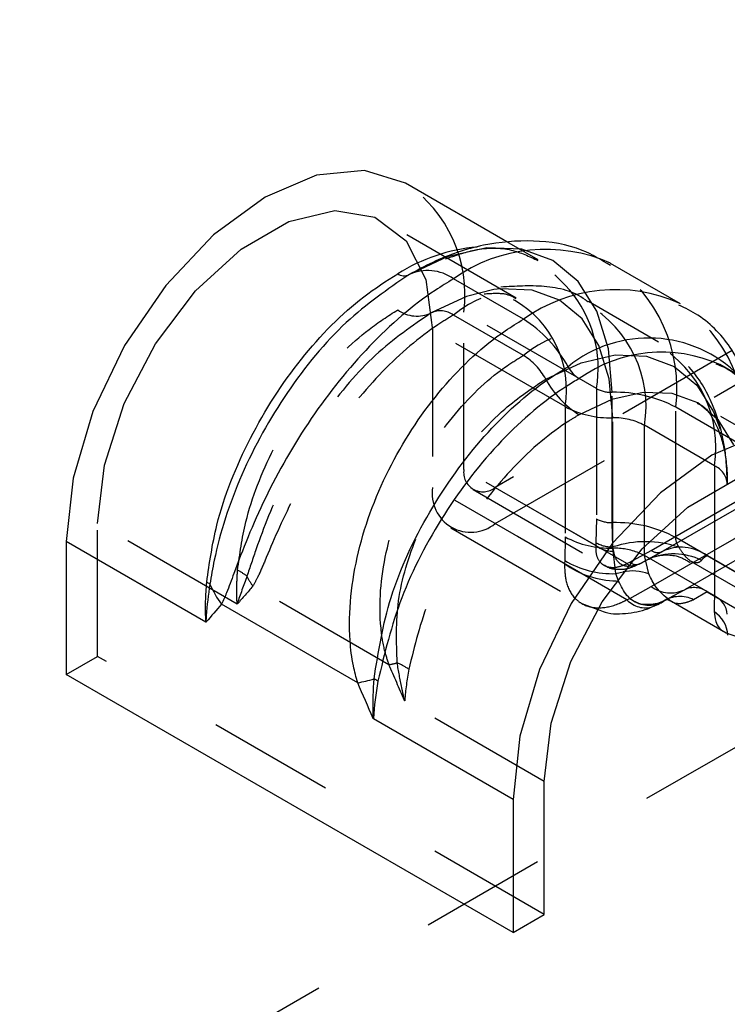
# Model space of a CAD drawing. Header units: inches. Extents: x 1907 to 2452, y -210 to -54.
# Tile 452 of 656: x 2001.997 to 2002.557, y -202.511 to -201.732. Entities that reach past the tile are written whole.
import ezdxf

# ---------------------------------------------------------------- set-up
doc = ezdxf.new("R2010")
doc.units = ezdxf.units.IN
doc.header["$LTSCALE"] = 0.5
doc.header["$MEASUREMENT"] = 0
doc.linetypes.add('HIDDEN', pattern=[0.225, 0.15, -0.075])
doc.layers.add('SID-M-H', color=4, linetype='HIDDEN')
doc.layers.add('SID-M-S', color=105, linetype='Continuous')

msp = doc.modelspace()

# ---------------------------------------------------------------- linework, layer by layer
at = {"layer": 'SID-M-H'}
for p, q in [((1999.02876, -204.3477), (2008.57413, -198.83728)), ((2002.20959, -201.89148), (2002.2458, -201.88286)), ((2002.2458, -201.88286), (2002.27755, -201.88809)), ((2002.3728, -202.13049), (2002.80414, -201.88148)), ((2002.17185, -201.91327), (2002.20959, -201.89148)), ((2002.27755, -201.88809), (2002.30226, -201.90676)), ((2002.3894, -201.95212), (2002.28446, -201.89154)), ((2002.30226, -201.90676), (2002.31793, -201.93735)), ((2002.4069, -201.9218), (2002.38402, -201.90859)), ((2002.13565, -201.94645), (2002.17185, -201.91327)), ((2002.36613, -201.91221), (2002.33592, -201.91907)), ((2002.39397, -201.91332), (2002.36613, -201.91221)), ((2002.41837, -201.92236), (2002.39397, -201.91332)), ((2002.33528, -201.91929), (2002.3045, -201.93363)), ((2002.33592, -201.91907), (2002.33528, -201.91929)), ((2002.4384, -201.93898), (2002.41837, -201.92236)), ((2002.31793, -201.93735), (2002.3233, -201.97738)), ((2002.45328, -201.96254), (2002.4384, -201.93898)), ((2002.1039, -201.98834), (2002.13565, -201.94645)), ((2002.37174, -201.94541), (2002.35021, -201.95084)), ((2002.37717, -201.94472), (2002.37174, -201.94541)), ((2002.40202, -201.94572), (2002.37717, -201.94472)), ((2002.4238, -201.95378), (2002.40202, -201.94572)), ((2002.35021, -201.95084), (2002.32217, -201.96384)), ((2002.44167, -201.96862), (2002.4238, -201.95378)), ((2002.50202, -201.98682), (2002.44671, -201.95489)), ((2002.45299, -202.02367), (2002.34805, -201.96309)), ((2002.34805, -202.08762), (2002.34805, -201.96309)), ((2002.46245, -201.99214), (2002.45328, -201.96254)), ((2002.39515, -201.9974), (2002.33985, -201.96547)), ((2002.45495, -201.98964), (2002.44167, -201.96862)), ((2002.42824, -202.03796), (2002.3233, -201.97738)), ((2002.3233, -201.97738), (2002.3233, -202.1019)), ((2002.07919, -202.03553), (2002.1039, -201.98834)), ((2002.56042, -201.9936), (2002.3728, -202.10191)), ((2002.46313, -202.01605), (2002.45495, -201.98964)), ((2002.46554, -202.02663), (2002.46245, -201.99214)), ((2002.44086, -202.00318), (2002.46782, -201.99706)), ((2002.46782, -201.99706), (2002.49267, -201.99805)), ((2002.49267, -201.99805), (2002.51445, -202.00612)), ((2002.41283, -202.01617), (2002.44086, -202.00318)), ((2002.51445, -202.00612), (2002.53232, -202.02095)), ((2002.46589, -202.04684), (2002.46313, -202.01605)), ((2002.45299, -202.02367), (2002.45299, -202.12676)), ((2002.53232, -202.02095), (2002.5456, -202.04197)), ((2002.4652, -202.03235), (2002.43934, -202.04434)), ((2002.49007, -202.0267), (2002.4652, -202.03235)), ((2002.46554, -202.12972), (2002.46554, -202.02663)), ((2002.513, -202.02762), (2002.49007, -202.0267)), ((2002.53309, -202.03506), (2002.513, -202.02762)), ((2002.06351, -202.08422), (2002.07919, -202.03553)), ((2002.42824, -202.03796), (2002.42824, -202.14105)), ((2002.57104, -202.07039), (2002.51574, -202.03847)), ((2002.51574, -202.14155), (2002.51574, -202.03847)), ((2002.63802, -202.09564), (2002.53308, -202.03506)), ((2002.54957, -202.04874), (2002.53309, -202.03506)), ((2002.46589, -202.14992), (2002.46589, -202.04684)), ((2002.5456, -202.04197), (2002.55076, -202.05588)), ((2002.56183, -202.06814), (2002.54957, -202.04874)), ((2002.54629, -202.08468), (2002.49099, -202.05275)), ((2002.49099, -202.14859), (2002.49099, -202.05275)), ((2002.05814, -202.13046), (2002.06351, -202.08422)), ((2002.4524, -202.14785), (2002.34805, -202.08762)), ((2002.54629, -202.08468), (2002.54629, -202.10377)), ((2002.65317, -202.0908), (2002.54049, -202.15585)), ((2002.42765, -202.16214), (2002.3233, -202.1019)), ((2002.47715, -202.16215), (2002.3728, -202.10191)), ((2002.4963, -202.15177), (2002.58324, -202.10159)), ((2002.59207, -202.1024), (2002.50514, -202.15259)), ((2002.3553, -202.10364), (2002.4589, -202.16345)), ((2002.45299, -202.12676), (2002.45262, -202.14554)), ((2002.65317, -202.11937), (2002.54049, -202.18443)), ((2002.16862, -202.19424), (2002.05814, -202.13046)), ((2002.05814, -202.23559), (2002.05814, -202.13046)), ((2002.3378, -202.13395), (2002.4414, -202.19376)), ((2002.47715, -202.19072), (2002.3728, -202.13049)), ((2002.46607, -202.14896), (2002.46554, -202.12972)), ((2002.4963, -202.18035), (2002.58324, -202.13017)), ((2002.60975, -202.13261), (2002.52281, -202.1828)), ((2002.42824, -202.14105), (2002.42787, -202.15983)), ((2002.57104, -202.17348), (2002.51574, -202.14155)), ((2002.45262, -202.14554), (2002.4524, -202.14785)), ((2002.46822, -202.17009), (2002.46589, -202.14992)), ((2002.46663, -202.15245), (2002.46607, -202.14896)), ((2002.47949, -202.16105), (2002.4963, -202.15177)), ((2002.50514, -202.15259), (2002.48833, -202.16182)), ((2002.54049, -202.15585), (2002.59579, -202.18777)), ((2002.42787, -202.15983), (2002.42765, -202.16214)), ((2002.47715, -202.16215), (2002.47949, -202.16105)), ((2002.48833, -202.16182), (2002.48518, -202.16316)), ((2002.48833, -202.16182), (2002.49354, -202.15885)), ((2002.49354, -202.15885), (2002.49409, -202.15859)), ((2002.52804, -202.16049), (2002.57325, -202.18659)), ((2002.46822, -202.17009), (2002.47183, -202.16919)), ((2002.47034, -202.17592), (2002.46822, -202.17009)), ((2002.47183, -202.16919), (2002.474, -202.16877)), ((2002.28878, -202.24217), (2002.18105, -202.17998)), ((2002.47949, -202.18963), (2002.4963, -202.18035)), ((2002.50858, -202.19048), (2002.51588, -202.18648)), ((2002.52281, -202.1828), (2002.51013, -202.18969)), ((2002.54049, -202.18443), (2002.52989, -202.19078)), ((2002.54049, -202.18443), (2002.59579, -202.21635)), ((2002.44143, -202.1937), (2002.45418, -202.19848)), ((2002.47715, -202.19072), (2002.47949, -202.18963)), ((2002.50898, -202.1902), (2002.50882, -202.19029)), ((2002.03339, -202.24987), (2002.05814, -202.23559)), ((2002.41169, -202.43969), (2002.05814, -202.23559)), ((2002.41169, -202.33456), (2002.30121, -202.27078))]:
    msp.add_line(p, q, dxfattribs=at)
for centre, radius, start, end in [((2002.2426, -201.94944), 0.10633, 352.62455, 56.06327), ((2002.35857, -202.00746), 0.0958, 350.25729, 89.99827), ((2002.39741, -202.0234), 0.11928, 352.74417, 55.94365), ((2002.34742, -202.02485), 0.08188, 350.78596, 129.20329), ((2002.39885, -202.03781), 0.09335, 350.78596, 129.20329), ((2002.31099, -201.94011), 0.02623, 234.23795, 295.22761), ((2002.32963, -201.97966), 0.01749, 54.23795, 115.22761), ((2002.44936, -202.0569), 0.12243, 353.6712, 55.31477), ((2002.45415, -202.06973), 0.09335, 350.78596, 129.20329), ((2002.36832, -202.04036), 0.05065, 28.52003, 58.01474), ((2002.49083, -202.09314), 0.10669, 352.74417, 55.94365), ((2002.47958, -201.9799), 0.07597, 208.52003, 238.01474), ((2002.46489, -202.00131), 0.02533, 241.99034, 271.47962), ((2002.46816, -202.12792), 0.10132, 61.99034, 91.47962), ((2002.46393, -201.97087), 0.07599, 241.99034, 271.47962), ((2002.4672, -202.09748), 0.05066, 61.99034, 91.47962), ((2002.36314, -202.09006), 0.01528, 170.78596, 309.20329), ((2002.53912, -202.10063), 0.01749, 4.78109, 65.7693), ((2002.35348, -202.1068), 0.03057, 170.78596, 309.20329), ((2002.46489, -202.1044), 0.02533, 241.99034, 271.47962), ((2002.46816, -202.23101), 0.10132, 61.99034, 91.47962), ((2002.46393, -202.07396), 0.07599, 241.99034, 271.47962), ((2002.46664, -202.12806), 0.02439, 234.25917, 269.96423), ((2002.46532, -202.12376), 0.02521, 239.74944, 271.69857), ((2002.4669, -202.20316), 0.05325, 68.46669, 91.09034), ((2002.49173, -202.22604), 0.08123, 70.91039, 108.41537), ((2002.52005, -202.18423), 0.03498, 54.23795, 115.22761), ((2002.51405, -202.20499), 0.05051, 64.1496, 113.28185), ((2002.50141, -202.14468), 0.00874, 234.23795, 295.22761), ((2002.4703, -202.10292), 0.07298, 234.24089, 268.7313), ((2002.46598, -202.09448), 0.07564, 239.74944, 271.69857), ((2002.48172, -202.15825), 0.006, 220.43618, 305.19714), ((2002.48446, -202.15505), 0.0078, 230.37464, 299.77491), ((2002.1477, -202.21013), 0.04768, 52.98454, 63.55111), ((2002.2129, -202.15597), 0.03988, 203.78017, 217.00753), ((2002.51163, -202.15907), 0.02623, 234.23795, 295.22761), ((2002.53027, -202.19862), 0.01749, 54.23795, 115.22761), ((2002.51897, -202.21265), 0.02445, 63.46845, 122.00021), ((2002.49166, -202.17745), 0.01967, 222.43897, 287.59731), ((2002.49472, -202.1708), 0.02422, 231.0306, 292.83266), ((2002.27578, -202.17201), 0.07135, 280.49884, 285.82941), ((2002.26607, -202.30524), 0.07087, 57.22211, 65.69343)]:
    msp.add_arc(centre, radius, start, end, dxfattribs=at)
for points, knots in [([(2002.33364, -201.92103), (2002.34133, -201.91836), (2002.3604, -201.91173), (2002.38561, -201.91227), (2002.39992, -201.91913), (2002.40667, -201.92237)], [0, 0, 0, 0, 0.2629681, 0.6523656, 1, 1, 1, 1]), ([(2002.44635, -201.95517), (2002.44566, -201.95461), (2002.43603, -201.94688), (2002.41184, -201.94115), (2002.38877, -201.94268), (2002.3774, -201.94344)], [0, 0, 0, 0, 0.0379669, 0.525974, 1, 1, 1, 1]), ([(2002.364, -201.94871), (2002.36959, -201.94834), (2002.38093, -201.94759), (2002.38635, -201.95077), (2002.38911, -201.95238)], [0, 0, 0, 0, 0.492936, 1, 1, 1, 1]), ([(2002.16894, -202.16744), (2002.17068, -202.15475), (2002.17505, -202.12294), (2002.19589, -202.07024), (2002.23013, -202.01674), (2002.26566, -201.98057), (2002.28807, -201.96625), (2002.29566, -201.9614)], [0, 0, 0, 0, 0.158923, 0.39844, 0.637941, 0.877407, 1, 1, 1, 1]), ([(2002.32217, -201.96384), (2002.30729, -201.97402), (2002.27753, -201.99436), (2002.23673, -202.04253), (2002.20403, -202.09657), (2002.18622, -202.14237), (2002.17873, -202.16503), (2002.17641, -202.17206)], [0, 0, 0, 0, 0.224481, 0.448956, 0.673685, 0.898771, 1, 1, 1, 1]), ([(2002.33985, -201.96547), (2002.33576, -201.96795), (2002.31689, -201.97941), (2002.28293, -202.00849), (2002.24304, -202.05731), (2002.21136, -202.11106), (2002.19459, -202.15031), (2002.18564, -202.17175), (2002.18237, -202.17761), (2002.18105, -202.17998)], [0, 0, 0, 0, 0.058192, 0.268381, 0.478401, 0.687982, 0.89586, 0.957902, 1, 1, 1, 1]), ([(2002.55655, -202.09897), (2002.55626, -202.09095), (2002.55542, -202.0678), (2002.54619, -202.03536), (2002.52773, -202.00491), (2002.51024, -201.99299), (2002.50209, -201.98743)], [0, 0, 0, 0, 0.170077, 0.491048, 0.762737, 1, 1, 1, 1]), ([(2002.28878, -202.24217), (2002.28755, -202.23833), (2002.28452, -202.22883), (2002.28008, -202.19966), (2002.28387, -202.15292), (2002.30565, -202.09346), (2002.34008, -202.04148), (2002.37232, -202.01141), (2002.39108, -201.99989), (2002.39515, -201.9974)], [0, 0, 0, 0, 0.042098, 0.10414, 0.312018, 0.521599, 0.731619, 0.941808, 1, 1, 1, 1]), ([(2002.29524, -202.24066), (2002.29471, -202.22435), (2002.29362, -202.19079), (2002.31053, -202.13648), (2002.33948, -202.0831), (2002.37623, -202.04061), (2002.4019, -202.02347), (2002.41283, -202.01617)], [0, 0, 0, 0, 0.18647, 0.383784, 0.60825, 0.833171, 1, 1, 1, 1]), ([(2002.53269, -202.03529), (2002.53337, -202.03553), (2002.53814, -202.03726), (2002.54409, -202.04451), (2002.55308, -202.06344), (2002.55634, -202.08405), (2002.55651, -202.0971), (2002.55654, -202.09947)], [0, 0, 0, 0, 0.054104, 0.377277, 0.660045, 0.93814, 1, 1, 1, 1]), ([(2002.43934, -202.04434), (2002.43662, -202.04597), (2002.41906, -202.05648), (2002.38656, -202.08391), (2002.34785, -202.13348), (2002.31805, -202.19042), (2002.30897, -202.22727), (2002.30444, -202.24566)], [0, 0, 0, 0, 0.04383, 0.28343, 0.523081, 0.761962, 1, 1, 1, 1]), ([(2002.5183, -202.14927), (2002.51743, -202.14768), (2002.51604, -202.14513), (2002.51582, -202.14254), (2002.51574, -202.14155)], [0, 0, 0, 0, 0.62008, 1, 1, 1, 1]), ([(2002.4524, -202.14785), (2002.45242, -202.15025), (2002.45246, -202.15558), (2002.45519, -202.16067), (2002.45958, -202.16425), (2002.46544, -202.16571), (2002.47205, -202.16447), (2002.47606, -202.16264), (2002.47715, -202.16215)], [0, 0, 0, 0, 0.173469, 0.386441, 0.50015, 0.711157, 0.921466, 1, 1, 1, 1]), ([(2002.53608, -202.15954), (2002.53557, -202.16008), (2002.53479, -202.16092), (2002.53263, -202.16183), (2002.53043, -202.16169), (2002.52693, -202.16), (2002.52452, -202.15785), (2002.52124, -202.15386), (2002.51964, -202.15136), (2002.5183, -202.14927)], [0, 0, 0, 0, 0.130655, 0.200743, 0.431611, 0.496231, 0.749009, 0.790329, 1, 1, 1, 1]), ([(2002.48518, -202.16316), (2002.48264, -202.16378), (2002.47757, -202.16504), (2002.47153, -202.16275), (2002.46787, -202.15826), (2002.46699, -202.15413), (2002.46663, -202.15245)], [0, 0, 0, 0, 0.273311, 0.546904, 0.815872, 1, 1, 1, 1]), ([(2002.50487, -202.15273), (2002.50406, -202.1532), (2002.5006, -202.1552), (2002.49634, -202.1575), (2002.49471, -202.15828), (2002.49412, -202.15856)], [0, 0, 0, 0, 0.164333, 0.697483, 1, 1, 1, 1]), ([(2002.49428, -202.15875), (2002.495, -202.15834), (2002.50003, -202.15554), (2002.51491, -202.15396), (2002.52361, -202.15918), (2002.52704, -202.16123)], [0, 0, 0, 0, 0.0920743, 0.6424933, 1, 1, 1, 1]), ([(2002.54049, -202.15585), (2002.53929, -202.15665), (2002.53734, -202.15794), (2002.53643, -202.15909), (2002.53608, -202.15954)], [0, 0, 0, 0, 0.616941, 1, 1, 1, 1]), ([(2002.42765, -202.16214), (2002.42785, -202.16702), (2002.42829, -202.17791), (2002.43395, -202.18819), (2002.44279, -202.19538), (2002.45439, -202.19823), (2002.46731, -202.19558), (2002.47505, -202.19176), (2002.47715, -202.19072)], [0, 0, 0, 0, 0.173322, 0.38636, 0.500149, 0.71129, 0.921565, 1, 1, 1, 1]), ([(2002.45931, -202.16319), (2002.4601, -202.16378), (2002.46316, -202.16605), (2002.47003, -202.16691), (2002.47769, -202.16651), (2002.48229, -202.16435), (2002.4842, -202.16346)], [0, 0, 0, 0, 0.112929, 0.432781, 0.765344, 1, 1, 1, 1]), ([(2002.16862, -202.19424), (2002.16861, -202.19405), (2002.16859, -202.19368), (2002.16853, -202.19248), (2002.16835, -202.18807), (2002.16823, -202.1796), (2002.16869, -202.17174), (2002.16894, -202.16744)], [0, 0, 0, 0, 0.021916, 0.042364, 0.13975, 0.529485, 1, 1, 1, 1]), ([(2002.17641, -202.17206), (2002.17372, -202.17939), (2002.17098, -202.18687), (2002.16867, -202.19409), (2002.16862, -202.19424)], [0, 0, 0, 0, 0.979543, 1, 1, 1, 1]), ([(2002.18105, -202.17998), (2002.17699, -202.18468), (2002.17287, -202.18946), (2002.16869, -202.19417), (2002.16862, -202.19424)], [0, 0, 0, 0, 0.984488, 1, 1, 1, 1]), ([(2002.50882, -202.19029), (2002.50868, -202.19036), (2002.50831, -202.19055), (2002.5086, -202.19053), (2002.50878, -202.19051)], [0, 0, 0, 0, 0.354125, 1, 1, 1, 1]), ([(2002.52989, -202.19078), (2002.52747, -202.19179), (2002.52131, -202.19437), (2002.51415, -202.19424), (2002.51061, -202.19081), (2002.51056, -202.19076)], [0, 0, 0, 0, 0.3897795, 0.9915742, 1, 1, 1, 1]), ([(2002.55633, -202.21702), (2002.56039, -202.21868), (2002.56735, -202.22153), (2002.57743, -202.22091), (2002.58164, -202.22066)], [0, 0, 0, 0, 0.581413, 1, 1, 1, 1]), ([(2002.30121, -202.27078), (2002.30114, -202.27063), (2002.29697, -202.2611), (2002.29284, -202.25156), (2002.28878, -202.24217)], [0, 0, 0, 0, 0.0155124, 1, 1, 1, 1]), ([(2002.30121, -202.27078), (2002.30116, -202.27058), (2002.30035, -202.26708), (2002.29814, -202.25714), (2002.29639, -202.24721), (2002.29524, -202.24066)], [0, 0, 0, 0, 0.020454, 0.353757, 1, 1, 1, 1]), ([(2002.30444, -202.24566), (2002.30309, -202.254), (2002.3017, -202.26253), (2002.30122, -202.2706), (2002.30121, -202.27078)], [0, 0, 0, 0, 0.978065, 1, 1, 1, 1])]:
    msp.add_open_spline(points, degree=3, knots=knots, dxfattribs=at)
at = {"layer": 'SID-M-S'}
for p, q in [((2002.26939, -201.85117), (2002.23144, -201.85492)), ((2002.30196, -201.86122), (2002.26939, -201.85117)), ((2002.23144, -201.85492), (2002.19072, -201.87224)), ((2002.38402, -201.90859), (2002.30196, -201.86122)), ((2002.19072, -201.87224), (2002.15, -201.90194)), ((2002.15, -201.90194), (2002.11206, -201.94199)), ((2002.51952, -201.9565), (2002.46421, -201.92458)), ((2002.39515, -201.96882), (2002.33985, -201.93689)), ((2002.11206, -201.94199), (2002.07947, -201.98968)), ((2002.07947, -201.98968), (2002.05447, -202.04174)), ((2002.65552, -202.06533), (2002.55058, -202.00475)), ((2002.05447, -202.04174), (2002.03875, -202.09463)), ((2002.585, -202.05902), (2002.54428, -202.07634)), ((2002.54428, -202.07634), (2002.50356, -202.10604)), ((2002.03875, -202.09463), (2002.03339, -202.14474)), ((2002.52541, -202.11737), (2002.56314, -202.09559)), ((2002.50356, -202.10604), (2002.46561, -202.14609)), ((2002.54629, -202.10377), (2002.54629, -202.18777)), ((2002.4892, -202.15055), (2002.52541, -202.11737)), ((2002.03339, -202.14474), (2002.03339, -202.24987)), ((2002.14388, -202.20853), (2002.03339, -202.14474)), ((2002.46561, -202.14609), (2002.43303, -202.19378)), ((2002.49099, -202.15584), (2002.49099, -202.14859)), ((2002.45745, -202.19244), (2002.4892, -202.15055)), ((2002.48645, -202.15363), (2002.48841, -202.15449)), ((2002.48841, -202.15449), (2002.49099, -202.15584)), ((2002.54629, -202.18777), (2002.49099, -202.15584)), ((2002.49434, -202.17025), (2002.49099, -202.15584)), ((2002.46868, -202.17588), (2002.47034, -202.17592)), ((2002.26403, -202.25646), (2002.1563, -202.19427)), ((2002.43303, -202.19378), (2002.40802, -202.24584)), ((2002.43274, -202.23964), (2002.45745, -202.19244)), ((2002.49761, -202.1962), (2002.49893, -202.19552)), ((2002.49893, -202.19552), (2002.50123, -202.19376)), ((2002.50601, -202.19192), (2002.50123, -202.19376)), ((2002.50378, -202.19311), (2002.50858, -202.19048)), ((2002.50412, -202.19312), (2002.50601, -202.19192)), ((2002.51013, -202.18969), (2002.50601, -202.19192)), ((2002.51053, -202.1908), (2002.55575, -202.21691)), ((2002.41706, -202.28833), (2002.43274, -202.23964)), ((2002.38694, -202.45398), (2002.03339, -202.24987)), ((2002.40802, -202.24584), (2002.39231, -202.29873)), ((2002.38694, -202.34885), (2002.27646, -202.28507)), ((2002.41169, -202.33456), (2002.41706, -202.28833)), ((2002.39231, -202.29873), (2002.38694, -202.34885)), ((2002.41169, -202.43969), (2002.41169, -202.33456)), ((2002.38694, -202.34885), (2002.38694, -202.45398)), ((2002.38694, -202.45398), (2002.41169, -202.43969))]:
    msp.add_line(p, q, dxfattribs=at)
for centre, radius, start, end in [((2002.37139, -202.05388), 0.14279, 95.15151, 122.03023), ((2002.41271, -202.0386), 0.12512, 65.69288, 125.61758), ((2002.31941, -201.96527), 0.03498, 54.23795, 115.22761), ((2002.30077, -201.92572), 0.00874, 234.23795, 295.22761), ((2002.46809, -202.07074), 0.12533, 66.01889, 125.58912), ((2002.34149, -202.05474), 0.1013, 28.52003, 58.01474), ((2002.49426, -202.08456), 0.10089, 44.6351, 129.1946), ((2002.50451, -202.10674), 0.11191, 65.69288, 125.61758), ((2002.45275, -201.99428), 0.02532, 208.52003, 238.01474), ((2002.48161, -202.20464), 0.03667, 69.69039, 101.98045), ((2002.13744, -202.19111), 0.01589, 52.98454, 63.55111), ((2002.22001, -202.14625), 0.07977, 203.78017, 217.00753), ((2002.53912, -202.20372), 0.01749, 4.78109, 65.7693), ((2002.5324, -202.22071), 0.02472, 4.39734, 56.37527), ((2002.23803, -202.11614), 0.1427, 280.49884, 285.82941), ((2002.26723, -202.27496), 0.02362, 57.22211, 65.69343)]:
    msp.add_arc(centre, radius, start, end, dxfattribs=at)
for points, knots in [([(2002.46407, -201.92629), (2002.45679, -201.92189), (2002.43822, -201.91065), (2002.40299, -201.90544), (2002.36284, -201.90881), (2002.32998, -201.91981), (2002.31099, -201.9301), (2002.30485, -201.93343)], [0, 0, 0, 0, 0.153575, 0.392107, 0.630164, 0.880532, 1, 1, 1, 1]), ([(2002.14452, -202.17688), (2002.14668, -202.16187), (2002.1521, -202.12425), (2002.17702, -202.06183), (2002.21781, -201.99845), (2002.26005, -201.95557), (2002.28665, -201.93857), (2002.29566, -201.93282)], [0, 0, 0, 0, 0.158886, 0.398396, 0.637908, 0.877395, 1, 1, 1, 1]), ([(2002.3045, -201.93363), (2002.28771, -201.94514), (2002.2533, -201.96872), (2002.20655, -202.02545), (2002.16994, -202.09149), (2002.15281, -202.14452), (2002.14808, -202.17215), (2002.14701, -202.17842)], [0, 0, 0, 0, 0.224048, 0.459413, 0.694939, 0.930748, 1, 1, 1, 1]), ([(2002.33985, -201.93689), (2002.33499, -201.93984), (2002.31262, -201.95344), (2002.27249, -201.98802), (2002.22568, -202.04623), (2002.18905, -202.11046), (2002.17035, -202.1577), (2002.16095, -202.18395), (2002.15764, -202.19131), (2002.1563, -202.19427)], [0, 0, 0, 0, 0.058419, 0.269408, 0.48012, 0.690097, 0.897465, 0.958804, 1, 1, 1, 1]), ([(2002.57371, -202.0181), (2002.56954, -202.00958), (2002.55973, -201.98953), (2002.54003, -201.96822), (2002.52333, -201.96009), (2002.51817, -201.95757)], [0, 0, 0, 0, 0.337832, 0.795139, 1, 1, 1, 1]), ([(2002.26403, -202.25646), (2002.26281, -202.25203), (2002.25978, -202.241), (2002.25579, -202.20702), (2002.26154, -202.15231), (2002.28828, -202.08237), (2002.32964, -202.02102), (2002.36805, -201.98544), (2002.39032, -201.97178), (2002.39515, -201.96882)], [0, 0, 0, 0, 0.041196, 0.102535, 0.309903, 0.51988, 0.730592, 0.941581, 1, 1, 1, 1]), ([(2002.27695, -202.25343), (2002.28037, -202.23198), (2002.28738, -202.18799), (2002.31911, -202.12005), (2002.36282, -202.0594), (2002.40261, -202.02346), (2002.42534, -202.00953), (2002.4305, -202.00637)], [0, 0, 0, 0, 0.224066, 0.459306, 0.695226, 0.930858, 1, 1, 1, 1]), ([(2002.54743, -202.00417), (2002.54948, -202.00491), (2002.56029, -202.00877), (2002.5706, -202.0193), (2002.57632, -202.03301), (2002.57764, -202.03616)], [0, 0, 0, 0, 0.152904, 0.804959, 1, 1, 1, 1]), ([(2002.43934, -202.01576), (2002.43611, -202.01769), (2002.41528, -202.03017), (2002.37675, -202.06274), (2002.33096, -202.12164), (2002.29578, -202.18932), (2002.28527, -202.2332), (2002.28002, -202.2551)], [0, 0, 0, 0, 0.043834, 0.283457, 0.523122, 0.762004, 1, 1, 1, 1]), ([(2002.51056, -202.19076), (2002.50695, -202.18797), (2002.50085, -202.18326), (2002.49622, -202.17402), (2002.49434, -202.17025)], [0, 0, 0, 0, 0.5916234, 1, 1, 1, 1]), ([(2002.14388, -202.20853), (2002.14387, -202.20833), (2002.14385, -202.2079), (2002.14379, -202.20647), (2002.14361, -202.20124), (2002.14356, -202.19125), (2002.14418, -202.18196), (2002.14452, -202.17688)], [0, 0, 0, 0, 0.019061, 0.042365, 0.139753, 0.529491, 1, 1, 1, 1]), ([(2002.14701, -202.17842), (2002.14587, -202.1868), (2002.14451, -202.19683), (2002.14397, -202.2066), (2002.14388, -202.20834), (2002.14388, -202.20853)], [0, 0, 0, 0, 0.820767, 0.980912, 1, 1, 1, 1]), ([(2002.50123, -202.19376), (2002.49671, -202.19438), (2002.48769, -202.19563), (2002.47681, -202.18878), (2002.4724, -202.18002), (2002.47034, -202.17592)], [0, 0, 0, 0, 0.347853, 0.694909, 1, 1, 1, 1]), ([(2002.54629, -202.18777), (2002.54629, -202.18791), (2002.54629, -202.19275), (2002.54619, -202.19649), (2002.54609, -202.20013)], [0, 0, 0, 0, 0.029242, 1, 1, 1, 1]), ([(2002.1563, -202.19427), (2002.15224, -202.19897), (2002.14812, -202.20375), (2002.14394, -202.20845), (2002.14388, -202.20853)], [0, 0, 0, 0, 0.984488, 1, 1, 1, 1]), ([(2002.45418, -202.19848), (2002.45604, -202.19926), (2002.46361, -202.20241), (2002.47823, -202.20181), (2002.49189, -202.19901), (2002.49886, -202.1955), (2002.50045, -202.1947)], [0, 0, 0, 0, 0.125969, 0.511444, 0.888866, 1, 1, 1, 1]), ([(2002.49755, -202.19613), (2002.49802, -202.19599), (2002.50031, -202.19528), (2002.50236, -202.19392), (2002.50399, -202.19284)], [0, 0, 0, 0, 0.203205, 1, 1, 1, 1]), ([(2002.50878, -202.19051), (2002.50992, -202.19098), (2002.51123, -202.19152), (2002.51021, -202.19052), (2002.51008, -202.19039)], [0, 0, 0, 0, 0.869897, 1, 1, 1, 1]), ([(2002.54609, -202.20013), (2002.54642, -202.20273), (2002.54725, -202.20936), (2002.55111, -202.21558), (2002.55608, -202.21695), (2002.55633, -202.21702)], [0, 0, 0, 0, 0.3804949, 0.9679548, 1, 1, 1, 1]), ([(2002.55629, -202.21718), (2002.55622, -202.21717), (2002.55599, -202.21713), (2002.55651, -202.21777), (2002.55687, -202.21821)], [0, 0, 0, 0, 0.315645, 1, 1, 1, 1]), ([(2002.27646, -202.28507), (2002.27639, -202.28492), (2002.27222, -202.27539), (2002.26809, -202.26585), (2002.26403, -202.25646)], [0, 0, 0, 0, 0.015512, 1, 1, 1, 1]), ([(2002.27646, -202.28507), (2002.27645, -202.28487), (2002.27637, -202.28304), (2002.27603, -202.27275), (2002.27653, -202.26223), (2002.27695, -202.25343)], [0, 0, 0, 0, 0.019088, 0.179233, 1, 1, 1, 1]), ([(2002.28002, -202.2551), (2002.2785, -202.26508), (2002.27695, -202.27526), (2002.27647, -202.28488), (2002.27646, -202.28507)], [0, 0, 0, 0, 0.980922, 1, 1, 1, 1])]:
    msp.add_open_spline(points, degree=3, knots=knots, dxfattribs=at)

doc.saveas('drawing.dxf')
